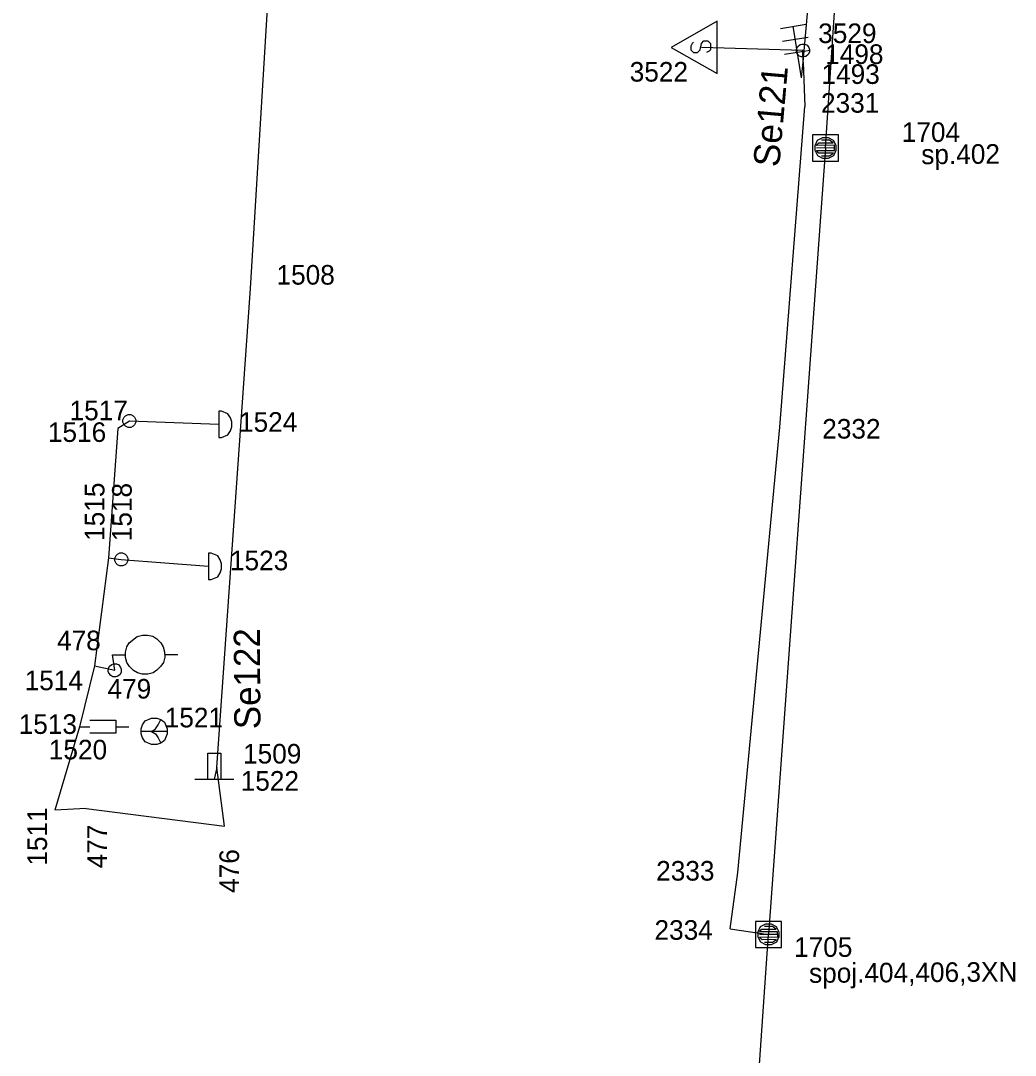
# Model space of a CAD drawing. Extents: x -535557 to -534097, y -1142175 to -1136716.
# Drawn here: x -534502.37 to -534464.3, y -1141509.89 to -1141470.29 of the extents above; entities that cross this region are included whole.
import ezdxf

# ---------------------------------------------------------------- set-up
doc = ezdxf.new("R2010")
doc.units = 0
doc.layers.add('Default', color=7, linetype='Continuous')
doc.layers.add('SS_SZDC', color=7, linetype='Continuous')

# ---------------------------------------------------------------- blocks, each defined once
blk = doc.blocks.new('POINT_DISPLAY')
at = {"layer": 'Default'}
blk.add_line((0, 0), (0, 0), dxfattribs=at)

msp = doc.modelspace()

# ---------------------------------------------------------------- linework, layer by layer
at = {"layer": 'SS_SZDC'}
for p, q in [((-534471.569, -1141475.159), (-534468.59, -1141430.27)), ((-534493.579, -1141480.54), (-534492.18, -1141457.75)), ((-534472.42, -1141471.87), (-534472.209, -1141469.43)), ((-534475.719, -1141470.309), (-534477.469, -1141471.309)), ((-534475.719, -1141472.309), (-534475.719, -1141470.309)), ((-534473.296, -1141470.582), (-534472.309, -1141470.426)), ((-534472.489, -1141472.479), (-534472.802, -1141470.504)), ((-534473.218, -1141471.076), (-534472.23, -1141470.92)), ((-534477.469, -1141471.309), (-534475.719, -1141472.309)), ((-534476.669, -1141471.159), (-534476.719, -1141471.259)), ((-534476.719, -1141471.259), (-534476.719, -1141471.409)), ((-534476.719, -1141471.409), (-534476.619, -1141471.509)), ((-534476.619, -1141471.109), (-534476.669, -1141471.159)), ((-534476.469, -1141471.509), (-534476.369, -1141471.409)), ((-534476.369, -1141471.409), (-534476.319, -1141471.159)), ((-534476.319, -1141471.159), (-534476.219, -1141471.059)), ((-534472.43, -1141471.43), (-534476.319, -1141471.309)), ((-534476.219, -1141471.059), (-534476.069, -1141471.059)), ((-534476.069, -1141471.059), (-534475.969, -1141471.159)), ((-534475.969, -1141471.409), (-534476.019, -1141471.459)), ((-534475.969, -1141471.159), (-534475.969, -1141471.409)), ((-534473.14, -1141471.57), (-534472.152, -1141471.414)), ((-534472.676, -1141471.472), (-534472.675, -1141471.361)), ((-534472.675, -1141471.361), (-534472.63, -1141471.271)), ((-534472.63, -1141471.271), (-534472.54, -1141471.205)), ((-534472.54, -1141471.205), (-534472.472, -1141471.183)), ((-534472.472, -1141471.183), (-534472.361, -1141471.184)), ((-534472.42, -1141471.87), (-534472.43, -1141471.43)), ((-534472.361, -1141471.184), (-534472.271, -1141471.229)), ((-534472.271, -1141471.229), (-534472.205, -1141471.319)), ((-534472.205, -1141471.319), (-534472.183, -1141471.387)), ((-534472.183, -1141471.387), (-534472.184, -1141471.498)), ((-534476.619, -1141471.509), (-534476.469, -1141471.509)), ((-534476.019, -1141471.459), (-534476.119, -1141471.509)), ((-534472.654, -1141471.54), (-534472.676, -1141471.472)), ((-534472.588, -1141471.63), (-534472.654, -1141471.54)), ((-534472.498, -1141471.675), (-534472.588, -1141471.63)), ((-534472.387, -1141471.676), (-534472.498, -1141471.675)), ((-534472.319, -1141471.654), (-534472.387, -1141471.676)), ((-534472.229, -1141471.588), (-534472.319, -1141471.654)), ((-534472.184, -1141471.498), (-534472.229, -1141471.588)), ((-534472.489, -1141472.479), (-534472.42, -1141471.87)), ((-534472.42, -1141471.87), (-534472.359, -1141473.579)), ((-534473.319, -1141485.84), (-534472.359, -1141473.579)), ((-534471.069, -1141474.659), (-534472.069, -1141474.659)), ((-534472.069, -1141474.659), (-534472.069, -1141475.659)), ((-534471.97, -1141475.062), (-534471.871, -1141474.861)), ((-534471.92, -1141475.062), (-534471.821, -1141474.961)), ((-534471.871, -1141474.861), (-534471.672, -1141474.76)), ((-534471.821, -1141474.961), (-534471.271, -1141474.958)), ((-534471.421, -1141474.859), (-534471.721, -1141474.86)), ((-534471.672, -1141474.76), (-534471.472, -1141474.759)), ((-534471.472, -1141474.759), (-534471.271, -1141474.858)), ((-534471.271, -1141474.958), (-534471.421, -1141474.859)), ((-534471.271, -1141474.858), (-534471.17, -1141475.057)), ((-534471.069, -1141475.659), (-534471.069, -1141474.659)), ((-534471.569, -1141475.159), (-534473.75, -1141505.26)), ((-534471.969, -1141475.262), (-534471.97, -1141475.062)), ((-534471.868, -1141475.461), (-534471.969, -1141475.262)), ((-534471.22, -1141475.057), (-534471.92, -1141475.062)), ((-534471.22, -1141475.157), (-534471.919, -1141475.162)), ((-534471.919, -1141475.262), (-534471.219, -1141475.257)), ((-534471.818, -1141475.361), (-534471.919, -1141475.262)), ((-534471.268, -1141475.358), (-534471.818, -1141475.361)), ((-534471.418, -1141475.459), (-534471.268, -1141475.358)), ((-534471.169, -1141475.257), (-534471.268, -1141475.458)), ((-534471.219, -1141475.257), (-534471.22, -1141475.057)), ((-534471.17, -1141475.057), (-534471.169, -1141475.257)), ((-534472.069, -1141475.659), (-534471.069, -1141475.659)), ((-534471.667, -1141475.56), (-534471.868, -1141475.461)), ((-534471.718, -1141475.46), (-534471.418, -1141475.459)), ((-534471.467, -1141475.559), (-534471.667, -1141475.56)), ((-534471.268, -1141475.458), (-534471.467, -1141475.559)), ((-534494.859, -1141498.87), (-534493.579, -1141480.54)), ((-534494.689, -1141485.239), (-534494.789, -1141485.239)), ((-534494.789, -1141485.239), (-534494.789, -1141486.239)), ((-534494.439, -1141485.339), (-534494.689, -1141485.239)), ((-534498.21, -1141485.61), (-534498.649, -1141485.899)), ((-534498.46, -1141485.56), (-534498.41, -1141485.46)), ((-534498.46, -1141485.66), (-534498.46, -1141485.56)), ((-534498.41, -1141485.76), (-534498.46, -1141485.66)), ((-534498.41, -1141485.46), (-534498.36, -1141485.41)), ((-534498.36, -1141485.41), (-534498.26, -1141485.36)), ((-534498.26, -1141485.36), (-534498.16, -1141485.36)), ((-534494.789, -1141485.739), (-534498.21, -1141485.61)), ((-534498.16, -1141485.36), (-534498.06, -1141485.41)), ((-534498.06, -1141485.41), (-534498.01, -1141485.46)), ((-534498.01, -1141485.46), (-534497.96, -1141485.56)), ((-534497.96, -1141485.66), (-534498.01, -1141485.76)), ((-534497.96, -1141485.56), (-534497.96, -1141485.66)), ((-534494.339, -1141485.489), (-534494.439, -1141485.339)), ((-534494.289, -1141485.639), (-534494.339, -1141485.489)), ((-534494.289, -1141485.839), (-534494.289, -1141485.639)), ((-534498.649, -1141485.899), (-534499.01, -1141490.85)), ((-534498.36, -1141485.81), (-534498.41, -1141485.76)), ((-534498.26, -1141485.86), (-534498.36, -1141485.81)), ((-534498.16, -1141485.86), (-534498.26, -1141485.86)), ((-534498.06, -1141485.81), (-534498.16, -1141485.86)), ((-534498.01, -1141485.76), (-534498.06, -1141485.81)), ((-534494.439, -1141486.139), (-534494.339, -1141485.989)), ((-534494.339, -1141485.989), (-534494.289, -1141485.839)), ((-534474.92, -1141502.889), (-534473.319, -1141485.84)), ((-534494.789, -1141486.239), (-534494.689, -1141486.239)), ((-534494.689, -1141486.239), (-534494.439, -1141486.139)), ((-534498.77, -1141490.859), (-534498.72, -1141490.759)), ((-534498.72, -1141490.759), (-534498.67, -1141490.709)), ((-534498.67, -1141490.709), (-534498.57, -1141490.659)), ((-534498.57, -1141490.659), (-534498.47, -1141490.659)), ((-534498.47, -1141490.659), (-534498.37, -1141490.709)), ((-534498.37, -1141490.709), (-534498.32, -1141490.759)), ((-534498.32, -1141490.759), (-534498.27, -1141490.859)), ((-534495.08, -1141490.67), (-534495.18, -1141490.67)), ((-534495.18, -1141490.67), (-534495.18, -1141491.67)), ((-534494.83, -1141490.77), (-534495.08, -1141490.67)), ((-534494.73, -1141490.92), (-534494.83, -1141490.77)), ((-534499.01, -1141490.85), (-534499.55, -1141494.979)), ((-534499.01, -1141490.85), (-534498.52, -1141490.909)), ((-534498.77, -1141490.959), (-534498.77, -1141490.859)), ((-534498.72, -1141491.059), (-534498.77, -1141490.959)), ((-534498.67, -1141491.109), (-534498.72, -1141491.059)), ((-534498.57, -1141491.159), (-534498.67, -1141491.109)), ((-534498.47, -1141491.159), (-534498.57, -1141491.159)), ((-534498.52, -1141490.909), (-534495.18, -1141491.17)), ((-534498.37, -1141491.109), (-534498.47, -1141491.159)), ((-534498.32, -1141491.059), (-534498.37, -1141491.109)), ((-534498.27, -1141490.959), (-534498.32, -1141491.059)), ((-534498.27, -1141490.859), (-534498.27, -1141490.959)), ((-534494.68, -1141491.07), (-534494.73, -1141490.92)), ((-534494.68, -1141491.27), (-534494.68, -1141491.07)), ((-534495.08, -1141491.67), (-534494.83, -1141491.57)), ((-534494.83, -1141491.57), (-534494.73, -1141491.42)), ((-534494.73, -1141491.42), (-534494.68, -1141491.27)), ((-534495.18, -1141491.67), (-534495.08, -1141491.67)), ((-534498.212, -1141494.105), (-534497.914, -1141493.853)), ((-534497.914, -1141493.853), (-534497.714, -1141493.802)), ((-534497.714, -1141493.802), (-534497.514, -1141493.801)), ((-534497.514, -1141493.801), (-534497.314, -1141493.849)), ((-534497.314, -1141493.849), (-534497.163, -1141493.948)), ((-534497.163, -1141493.948), (-534497.012, -1141494.097)), ((-534498.36, -1141494.456), (-534498.311, -1141494.256)), ((-534498.311, -1141494.256), (-534498.212, -1141494.105)), ((-534497.012, -1141494.097), (-534496.912, -1141494.247)), ((-534496.912, -1141494.247), (-534496.86, -1141494.446)), ((-534498.859, -1141494.559), (-534498.36, -1141494.556)), ((-534498.77, -1141495.149), (-534498.859, -1141494.559)), ((-534498.36, -1141494.556), (-534498.36, -1141494.456)), ((-534498.359, -1141494.656), (-534498.36, -1141494.556)), ((-534498.308, -1141494.856), (-534498.359, -1141494.656)), ((-534496.859, -1141494.646), (-534496.908, -1141494.847)), ((-534496.86, -1141494.446), (-534496.859, -1141494.646)), ((-534496.86, -1141494.546), (-534496.36, -1141494.543)), ((-534499.55, -1141494.979), (-534500.119, -1141497.309)), ((-534499.55, -1141494.979), (-534498.77, -1141495.149)), ((-534499.016, -1141495.194), (-534499.015, -1141495.082)), ((-534498.993, -1141495.261), (-534499.016, -1141495.194)), ((-534499.015, -1141495.082), (-534498.971, -1141494.993)), ((-534498.971, -1141494.993), (-534498.881, -1141494.926)), ((-534498.881, -1141494.926), (-534498.814, -1141494.903)), ((-534498.814, -1141494.903), (-534498.702, -1141494.904)), ((-534498.702, -1141494.904), (-534498.613, -1141494.948)), ((-534498.613, -1141494.948), (-534498.546, -1141495.038)), ((-534498.546, -1141495.038), (-534498.523, -1141495.105)), ((-534498.523, -1141495.105), (-534498.524, -1141495.217)), ((-534498.207, -1141495.005), (-534498.308, -1141494.856)), ((-534498.056, -1141495.154), (-534498.207, -1141495.005)), ((-534497.905, -1141495.253), (-534498.056, -1141495.154)), ((-534497.156, -1141495.148), (-534497.305, -1141495.249)), ((-534497.007, -1141494.997), (-534497.156, -1141495.148)), ((-534496.908, -1141494.847), (-534497.007, -1141494.997)), ((-534498.926, -1141495.351), (-534498.993, -1141495.261)), ((-534498.837, -1141495.395), (-534498.926, -1141495.351)), ((-534498.725, -1141495.396), (-534498.837, -1141495.395)), ((-534498.658, -1141495.373), (-534498.725, -1141495.396)), ((-534498.568, -1141495.306), (-534498.658, -1141495.373)), ((-534498.524, -1141495.217), (-534498.568, -1141495.306)), ((-534497.705, -1141495.302), (-534497.905, -1141495.253)), ((-534497.505, -1141495.301), (-534497.705, -1141495.302)), ((-534497.305, -1141495.249), (-534497.505, -1141495.301)), ((-534499.729, -1141497.059), (-534498.729, -1141497.059)), ((-534498.729, -1141497.059), (-534498.729, -1141497.559)), ((-534497.71, -1141497.239), (-534497.61, -1141497.089)), ((-534497.61, -1141497.089), (-534497.36, -1141496.989)), ((-534497.36, -1141496.989), (-534497.16, -1141496.989)), ((-534497.16, -1141496.989), (-534497.01, -1141497.039)), ((-534497.11, -1141497.239), (-534497.01, -1141497.039)), ((-534497.01, -1141497.039), (-534496.86, -1141497.139)), ((-534496.86, -1141497.139), (-534496.76, -1141497.389)), ((-534500.119, -1141497.309), (-534501.069, -1141500.51)), ((-534500.119, -1141497.309), (-534499.729, -1141497.309)), ((-534498.729, -1141497.559), (-534499.729, -1141497.559)), ((-534498.729, -1141497.309), (-534498.229, -1141497.309)), ((-534497.76, -1141497.389), (-534497.71, -1141497.239)), ((-534497.76, -1141497.589), (-534497.76, -1141497.389)), ((-534496.76, -1141497.489), (-534497.76, -1141497.489)), ((-534497.36, -1141497.489), (-534497.21, -1141497.389)), ((-534497.36, -1141497.489), (-534497.21, -1141497.589)), ((-534497.21, -1141497.389), (-534497.11, -1141497.239)), ((-534496.76, -1141497.389), (-534496.76, -1141497.589)), ((-534497.71, -1141497.739), (-534497.76, -1141497.589)), ((-534497.61, -1141497.889), (-534497.71, -1141497.739)), ((-534497.36, -1141497.989), (-534497.61, -1141497.889)), ((-534497.21, -1141497.589), (-534497.11, -1141497.739)), ((-534497.01, -1141497.939), (-534497.16, -1141497.989)), ((-534497.11, -1141497.739), (-534497.01, -1141497.939)), ((-534496.86, -1141497.839), (-534497.01, -1141497.939)), ((-534496.76, -1141497.589), (-534496.86, -1141497.839)), ((-534497.16, -1141497.989), (-534497.36, -1141497.989)), ((-534495.21, -1141499.319), (-534495.21, -1141498.319)), ((-534495.21, -1141498.319), (-534494.71, -1141498.319)), ((-534494.71, -1141498.319), (-534494.71, -1141499.319)), ((-534494.859, -1141498.87), (-534494.96, -1141499.319)), ((-534494.569, -1141501.12), (-534494.859, -1141498.87)), ((-534495.71, -1141499.319), (-534494.21, -1141499.319)), ((-534499.859, -1141500.44), (-534501.069, -1141500.51)), ((-534499.859, -1141500.44), (-534494.569, -1141501.12)), ((-534475.22, -1141505.049), (-534474.92, -1141502.889)), ((-534475.22, -1141505.049), (-534473.75, -1141505.26)), ((-534473.25, -1141504.76), (-534474.25, -1141504.76)), ((-534474.25, -1141504.76), (-534474.25, -1141505.76)), ((-534474.15, -1141505.162), (-534474.051, -1141504.961)), ((-534474.1, -1141505.162), (-534474.001, -1141505.061)), ((-534474.051, -1141504.961), (-534473.852, -1141504.86)), ((-534474.001, -1141505.061), (-534473.451, -1141505.058)), ((-534473.601, -1141504.959), (-534473.901, -1141504.96)), ((-534473.852, -1141504.86), (-534473.652, -1141504.859)), ((-534473.652, -1141504.859), (-534473.451, -1141504.958)), ((-534473.451, -1141505.058), (-534473.601, -1141504.959)), ((-534473.451, -1141504.958), (-534473.35, -1141505.157)), ((-534473.25, -1141505.76), (-534473.25, -1141504.76)), ((-534477.06, -1141552.78), (-534473.75, -1141505.26)), ((-534474.149, -1141505.362), (-534474.15, -1141505.162)), ((-534474.048, -1141505.561), (-534474.149, -1141505.362)), ((-534473.4, -1141505.157), (-534474.1, -1141505.162)), ((-534473.4, -1141505.257), (-534474.099, -1141505.262)), ((-534474.099, -1141505.362), (-534473.399, -1141505.357)), ((-534473.998, -1141505.461), (-534474.099, -1141505.362)), ((-534473.448, -1141505.458), (-534473.998, -1141505.461)), ((-534473.598, -1141505.559), (-534473.448, -1141505.458)), ((-534473.349, -1141505.357), (-534473.448, -1141505.558)), ((-534473.399, -1141505.357), (-534473.4, -1141505.157)), ((-534473.35, -1141505.157), (-534473.349, -1141505.357)), ((-534474.25, -1141505.76), (-534473.25, -1141505.76)), ((-534473.847, -1141505.66), (-534474.048, -1141505.561)), ((-534473.898, -1141505.56), (-534473.598, -1141505.559)), ((-534473.647, -1141505.659), (-534473.847, -1141505.66)), ((-534473.448, -1141505.558), (-534473.647, -1141505.659))]:
    msp.add_line(p, q, dxfattribs=at)

# ---------------------------------------------------------------- block references
for p in [(-534476.319, -1141471.309), (-534472.43, -1141471.43), (-534472.43, -1141471.43), (-534472.42, -1141471.87), (-534472.489, -1141472.479), (-534472.359, -1141473.579), (-534471.569, -1141475.159), (-534493.579, -1141480.54), (-534498.21, -1141485.61), (-534498.21, -1141485.61), (-534498.649, -1141485.899), (-534494.789, -1141485.739), (-534473.319, -1141485.84), (-534499.01, -1141490.85), (-534498.52, -1141490.909), (-534498.52, -1141490.909), (-534495.18, -1141491.17), (-534498.859, -1141494.559), (-534499.55, -1141494.979), (-534498.77, -1141495.149), (-534498.77, -1141495.149), (-534500.119, -1141497.309), (-534499.729, -1141497.309), (-534497.26, -1141497.489), (-534494.859, -1141498.87), (-534494.96, -1141499.319), (-534501.069, -1141500.51), (-534499.859, -1141500.44), (-534494.569, -1141501.12), (-534474.92, -1141502.889), (-534475.22, -1141505.049), (-534473.75, -1141505.26)]:
    msp.add_blockref('POINT_DISPLAY', p, dxfattribs=at)

# ---------------------------------------------------------------- texts
for s, p in [('3529', (-534471.848, -1141471.145)), ('1498', (-534471.581, -1141471.945)), ('3522', (-534479.062, -1141472.62)), ('1493', (-534471.723, -1141472.709)), ('2331', (-534471.741, -1141473.81)), ('1704', (-534468.649, -1141474.93)), ('1508', (-534492.579, -1141480.39)), ('1517', (-534500.5, -1141485.582)), ('1524', (-534494.014, -1141486.022)), ('1516', (-534501.328, -1141486.41)), ('2332', (-534471.694, -1141486.283)), ('1523', (-534494.361, -1141491.323)), ('478', (-534500.979, -1141494.383)), ('1514', (-534502.218, -1141495.914)), ('479', (-534499.048, -1141496.233)), ('1521', (-534496.857, -1141497.336)), ('1513', (-534502.446, -1141497.586)), ('1520', (-534501.293, -1141498.561)), ('1509', (-534493.859, -1141498.72)), ('1522', (-534493.95, -1141499.758)), ('2333', (-534478.049, -1141503.2)), ('2334', (-534478.113, -1141505.465)), ('1705', (-534472.771, -1141506.119))]:
    msp.add_text(s, height=0.75, dxfattribs=at).set_placement(p)
for s, height, rotation, p in [('Se121', 1, 84.9756, (-534473.341, -1141475.914)), ('sp.402', 0.75, 0.3756, (-534467.901, -1141475.781)), ('1515', 0.75, 90, (-534499.165, -1141490.198)), ('1518', 0.75, 90, (-534498.122, -1141490.211)), ('Se122', 1, 90.3756, (-534493.192, -1141497.403)), ('1511', 0.75, 90, (-534501.363, -1141502.628)), ('477', 0.75, 90, (-534499.07, -1141502.732)), ('476', 0.75, 90, (-534494.014, -1141503.67)), ('spoj.404,406,3XN', 0.74999, 0.3757, (-534472.196, -1141507.114))]:
    msp.add_text(s, height=height, rotation=rotation, dxfattribs=at).set_placement(p)

doc.saveas('drawing.dxf')
